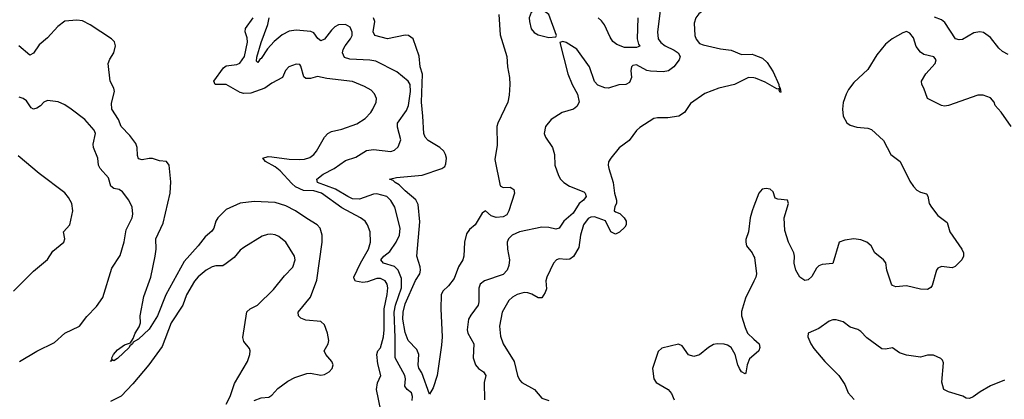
# Model space of a CAD drawing. Header units: inches. Extents: x 1384664 to 1536621, y 460766 to 646467.
# Tile 289 of 488: x 1475812 to 1481428, y 561373 to 563540. Entities that reach past the tile are written whole.
import ezdxf

# ---------------------------------------------------------------- set-up
doc = ezdxf.new("R2010")
doc.units = ezdxf.units.IN
doc.header["$MEASUREMENT"] = 0
doc.layers.add('B4576', color=7, linetype='Continuous')
doc.layers.add('B4586', color=7, linetype='Continuous')

msp = doc.modelspace()

# ---------------------------------------------------------------- linework, layer by layer
at = {"layer": 'B4576', "color": 5}
for points, elevation in [([(1480000, 563660.4), (1479886.2, 563673.8), (1479830, 563671.2), (1479810, 563659.9), (1479763.1, 563616.9), (1479709.2, 563590.8), (1479686.6, 563573.4), (1479668.1, 563550), (1479659, 563521), (1479663.2, 563450), (1479670, 563428.7), (1479690, 563404.5), (1479710, 563396), (1479810, 563372.8), (1479870, 563365.4), (1479930, 563341.4), (1479990, 563343.5), (1480000, 563339.5)], 680), ([(1479464.7, 563590), (1479449.4, 563470), (1479454.5, 563430), (1479469.3, 563410), (1479493.6, 563390), (1479546.1, 563366.1), (1479568.6, 563350), (1479579.8, 563330), (1479574, 563310), (1479542.8, 563270), (1479512.2, 563247.8), (1479483.2, 563243.2), (1479410, 563245.5), (1479389.9, 563249.9), (1479330, 563281.4), (1479310, 563277.6), (1479302.4, 563270), (1479298.8, 563250), (1479302, 563210), (1479290, 563181.1), (1479270, 563169.7), (1479230, 563168.6), (1479170, 563149.7), (1479150, 563151.3), (1479110, 563167), (1479090, 563186.6), (1479062.7, 563270), (1478990, 563372), (1478930, 563409), (1478910, 563415.3), (1478894, 563410), (1478938, 563230), (1478962.6, 563170), (1478994.3, 563114.3), (1479003.1, 563070), (1478990, 563043.7), (1478970.3, 563029.7), (1478907.3, 563010), (1478843.8, 562970), (1478812.2, 562930), (1478803.1, 562890), (1478810.4, 562870), (1478852, 562810), (1478862.3, 562770), (1478863.6, 562710), (1478885.3, 562650), (1478896.9, 562630), (1478915.6, 562610), (1478947.6, 562590), (1479030, 562556.6), (1479037, 562550), (1479043, 562530), (1479028.2, 562510), (1479003, 562490), (1478970, 562436.1), (1478916.6, 562390), (1478889.3, 562350.7), (1478870, 562345), (1478830, 562354.6), (1478790, 562356.6), (1478663, 562330), (1478621.3, 562310), (1478601.1, 562290), (1478592.9, 562270), (1478593.8, 562230), (1478606.9, 562170), (1478602.8, 562137.2), (1478591.8, 562110), (1478570, 562086.4), (1478462.8, 562050), (1478438.4, 562030), (1478431.7, 562008.3), (1478431.2, 561930), (1478426.5, 561910), (1478385.4, 561854.6), (1478372.9, 561830), (1478363.6, 561770), (1478369, 561750), (1478401.8, 561690), (1478399.2, 561610), (1478411.1, 561571.1), (1478429.4, 561549.4), (1478457.6, 561530), (1478471.4, 561510), (1478460.8, 561470), (1478463.5, 561370)], 660), ([(1477150, 561367.3), (1477190, 561381.6), (1477234.1, 561385.9), (1477250, 561396.5), (1477284.3, 561435.7), (1477342.4, 561477.6), (1477381.7, 561498.3), (1477450, 561520.7), (1477470, 561522.8), (1477530, 561511.2), (1477550, 561514.2), (1477577.7, 561530), (1477594.2, 561550), (1477599.3, 561570), (1477592.2, 561590), (1477558.4, 561630), (1477548.6, 561650), (1477570.9, 561690), (1477575.3, 561710), (1477567.7, 561750), (1477550, 561798.7), (1477530, 561817.6), (1477444.8, 561824.8), (1477415.7, 561835.7), (1477401.7, 561850), (1477401, 561870), (1477470, 561956), (1477507.3, 562052.7), (1477536.5, 562270), (1477537.5, 562310), (1477526.5, 562350), (1477508.7, 562370), (1477450, 562404.5), (1477385.8, 562450), (1477330, 562477.5), (1477270, 562496.3), (1477150, 562501.4), (1477070, 562493.1), (1476990, 562456.8), (1476942.8, 562410), (1476930.2, 562390), (1476918.8, 562350), (1476907.7, 562332.3), (1476870, 562301.4), (1476830.8, 562249.2), (1476750, 562159.8), (1476646.5, 561970), (1476597.7, 561850), (1476550, 561774.6), (1476490, 561716.4), (1476460.3, 561699.7), (1476455.8, 561690), (1476440.5, 561679.5), (1476437.4, 561670), (1476370, 561606.2), (1476350, 561593), (1476342.8, 561597.2), (1476330, 561589.3), (1476338.9, 561601.1), (1476337.2, 561610), (1476346.3, 561630), (1476370, 561656.2), (1476410, 561684.9), (1476443.9, 561696.1), (1476459.8, 561720.2), (1476469.9, 561750.1), (1476493.7, 561786.3), (1476501.8, 561810), (1476499.8, 561850), (1476519.6, 561960.4), (1476559.6, 562070), (1476585, 562190), (1476590.5, 562230), (1476589, 562290), (1476630, 562378.4), (1476670.4, 562550), (1476673.9, 562613.9), (1476665.4, 562710), (1476649.8, 562729.8), (1476610, 562734.7), (1476570, 562748.2), (1476550, 562748.6), (1476510, 562740.3), (1476490, 562745.4), (1476484.2, 562764.2), (1476482.4, 562810), (1476473.8, 562833.8), (1476439.9, 562879.9), (1476391.5, 562930), (1476375.8, 562970), (1476338.5, 563030), (1476335.8, 563064.2), (1476353.6, 563130), (1476349.4, 563150), (1476328.6, 563188.6), (1476317.6, 563290), (1476326.3, 563313.7), (1476350, 563350.8), (1476358.3, 563390), (1476352.7, 563412.7), (1476335.1, 563430), (1476213.6, 563510), (1476170, 563533.1), (1476137.3, 563537.3), (1476070, 563531.6), (1476030, 563500.6), (1475970, 563436.5), (1475923.8, 563396.2), (1475890, 563348.4), (1475870, 563337.7), (1475807.3, 563390)], 720), ([(1477871.4, 561310), (1477847, 561430), (1477853.2, 561466.8), (1477871.6, 561510), (1477855.6, 561575.6), (1477848.6, 561630), (1477855.8, 561650), (1477870, 561666.7), (1477887.4, 561730), (1477892, 561770), (1477891.2, 561890), (1477908.9, 561971.1), (1477911.2, 562010), (1477907.6, 562030), (1477896.9, 562050), (1477870, 562063.4), (1477850, 562063.7), (1477796.5, 562043.5), (1477770, 562039.7), (1477728.4, 562048.4), (1477720.4, 562060.4), (1477717.3, 562070), (1477756.1, 562150), (1477802.2, 562230), (1477813.3, 562270), (1477810.7, 562330), (1477796.5, 562370), (1477782.2, 562390), (1477756, 562410), (1477650, 562466.5), (1477533.2, 562550), (1477490, 562563.9), (1477430, 562565.1), (1477386.2, 562586.2), (1477364.2, 562604.2), (1477297.3, 562677.3), (1477270, 562699.9), (1477214.7, 562730), (1477199.6, 562750), (1477230, 562758.7), (1477250, 562758.1), (1477350, 562743.8), (1477410, 562741.9), (1477436.2, 562743.8), (1477466.4, 562753.6), (1477489, 562770), (1477505.2, 562790), (1477549.9, 562870.1), (1477570, 562890.2), (1477590, 562901.6), (1477650, 562915.3), (1477735, 562945), (1477783.5, 562976.5), (1477814.8, 563010), (1477827, 563030), (1477845.6, 563070), (1477847.6, 563090), (1477836.8, 563116.8), (1477817, 563137), (1477778.8, 563158.8), (1477710, 563187.1), (1477564.5, 563204.5), (1477510, 563215.5), (1477470, 563204.6), (1477444.5, 563204.5), (1477433.1, 563213.1), (1477415.4, 563275.4), (1477410, 563283.6), (1477390, 563286.6), (1477347.7, 563270), (1477327.7, 563250), (1477310.7, 563210), (1477250, 563177.1), (1477210.6, 563149.4), (1477130, 563120.2), (1477090, 563118.4), (1477070, 563124.1), (1476990, 563169.9), (1476926.9, 563170), (1476919.6, 563190), (1476974.6, 563265.4), (1476990, 563277.5), (1477050, 563284.1), (1477068.6, 563291.4), (1477094, 563330), (1477111.6, 563411.6), (1477110, 563436.2), (1477098.1, 563470), (1477099.5, 563490), (1477144.6, 563550)], 680), ([(1478050, 561366.9), (1478053.5, 561390), (1478046.8, 561410), (1478022.5, 561430), (1478009, 561449), (1478012.2, 561490), (1478008.1, 561510), (1477954.5, 561610), (1477954.7, 561725.3), (1477948, 561870), (1477955.2, 561910), (1477990.2, 562010), (1477990, 562062.4), (1477970, 562109.8), (1477950.8, 562130.8), (1477886.9, 562150), (1477872.4, 562170), (1477889.2, 562190), (1477922.9, 562217.1), (1477960.2, 562270), (1477979, 562310), (1477982.3, 562350), (1477952.8, 562470), (1477930, 562508.7), (1477906, 562530), (1477850, 562545.8), (1477830, 562543.8), (1477750, 562515.8), (1477710, 562518), (1477682.9, 562530), (1477613.3, 562573.3), (1477510.8, 562610), (1477506.3, 562630), (1477542.6, 562657.4), (1477605.7, 562690), (1477670, 562736.5), (1477730, 562754.5), (1477790, 562793.8), (1477830, 562799.1), (1477930, 562788), (1477950, 562796), (1477970, 562814.8), (1477986, 562854), (1477966.6, 562926.6), (1477968, 562950), (1478018.5, 563021.5), (1478029.4, 563050), (1478041.7, 563130), (1478038.8, 563170), (1478028.5, 563190), (1477963.3, 563243.3), (1477842.8, 563302.8), (1477810, 563309.2), (1477694.7, 563314.7), (1477664.5, 563324.5), (1477654.2, 563350), (1477657.3, 563370), (1477668.7, 563391.3), (1477699.8, 563430), (1477707.9, 563450), (1477708.7, 563468.7), (1477696.5, 563496.5), (1477670, 563511.8), (1477630.3, 563509.7), (1477610, 563498.7), (1477590, 563481), (1477550, 563428.7), (1477530, 563419.7), (1477513.2, 563433.2), (1477490, 563464.7), (1477472.6, 563472.6), (1477390, 563481), (1477350, 563474.7), (1477310, 563453.2), (1477264.3, 563415.7), (1477226.2, 563373.8), (1477190, 563318), (1477184, 563316), (1477170, 563295.6), (1477163.7, 563303.7), (1477165.2, 563325.2), (1477189.9, 563410.1), (1477228.2, 563511.8), (1477235.3, 563550)], 660), ([(1478544.5, 563570), (1478552.7, 563452.7), (1478590.2, 563330), (1478595.2, 563270), (1478606.5, 563210), (1478607.4, 563170), (1478604.7, 563110), (1478596.9, 563070), (1478539.3, 562950), (1478534.3, 562930), (1478535.7, 562824.3), (1478522.8, 562742.8), (1478552, 562592), (1478570, 562582.5), (1478610, 562583.5), (1478619, 562579), (1478630.1, 562570.1), (1478634.3, 562550), (1478601.6, 562450), (1478590, 562426.6), (1478570, 562415), (1478530, 562410.8), (1478500.9, 562420.9), (1478470, 562449.7), (1478450, 562436), (1478410.2, 562370), (1478377.7, 562342.3), (1478361.5, 562318.5), (1478349.5, 562270), (1478346.4, 562190), (1478339.2, 562170), (1478315.9, 562130), (1478290, 562063.6), (1478258, 562022), (1478225.5, 561990), (1478216.9, 561970), (1478214.4, 561890), (1478221.7, 561730), (1478217.6, 561682.4), (1478193.6, 561510), (1478170, 561439), (1478150, 561402), (1478105.1, 561525.1), (1478089.7, 561550.3), (1478085.4, 561570), (1478089.7, 561630), (1478077.3, 561657.3), (1478027.3, 561710), (1478010, 561755.6), (1477998.1, 561830), (1477999, 561870), (1478010, 561919.2), (1478069.3, 562050.7), (1478093.7, 562090), (1478098.9, 562110), (1478097.3, 562130), (1478077.2, 562190), (1478093.8, 562386.2), (1478085.9, 562485.9), (1478072.1, 562512.1), (1478010, 562563.1), (1477976.9, 562596.9), (1477953.3, 562610), (1477942, 562622), (1477921.2, 562630), (1477961.6, 562638.4), (1478107.7, 562652.3), (1478220.9, 562690), (1478237.2, 562702.8), (1478243.6, 562716.4), (1478246, 562750), (1478241.8, 562770), (1478230.6, 562790), (1478208.6, 562810), (1478141.8, 562850), (1478125.4, 562870), (1478117, 562890), (1478112.4, 562990), (1478103.1, 563070), (1478108.8, 563228.8), (1478096.7, 563270), (1478090, 563331.6), (1478056.8, 563430), (1478030, 563448.8), (1478010, 563451.7), (1477910, 563429.9), (1477837.6, 563450), (1477828.6, 563470), (1477838, 563530), (1477831, 563551)], 640), ([(1479337.3, 563550), (1479334.6, 563430), (1479341.2, 563401.2), (1479350, 563389.5), (1479330, 563381.4), (1479261.9, 563381.9), (1479218.7, 563398.7), (1479195.5, 563415.5), (1479179.6, 563439.6), (1479147, 563510), (1479130, 563533.6), (1479111.2, 563551.2)], 640), ([(1480000, 563207.7), (1479970, 563209.9), (1479890, 563170.8), (1479799.1, 563150), (1479720.8, 563119.2), (1479638.8, 563061.2), (1479604, 563010), (1479571, 562990), (1479510, 562979.7), (1479450, 562980.3), (1479430, 562976.1), (1479350, 562924.2), (1479330, 562906.6), (1479288.6, 562851.4), (1479232.1, 562807.9), (1479183.7, 562750), (1479171.5, 562728.5), (1479169, 562710), (1479172.6, 562690), (1479196.5, 562610), (1479205, 562550), (1479216.5, 562510), (1479216.5, 562490), (1479206.9, 562473.1), (1479202.2, 562450), (1479210, 562442.5), (1479234.7, 562434.7), (1479260.8, 562410), (1479271.5, 562390), (1479270.9, 562370), (1479263.3, 562356.7), (1479232.9, 562327.1), (1479210, 562316.7), (1479184.6, 562330), (1479152.7, 562392.7), (1479090, 562414.8), (1479070, 562413.3), (1479055.5, 562404.5), (1479028.8, 562370), (1479010.1, 562310), (1479000.7, 562239.3), (1478971, 562189), (1478950, 562174), (1478930, 562170.6), (1478890, 562175), (1478874, 562170), (1478856.5, 562150), (1478818.4, 562070), (1478812.9, 562050), (1478816.2, 562003.8), (1478810, 561983.6), (1478790, 561953.3), (1478770, 561953.3), (1478734.2, 561974.2), (1478710, 561982), (1478690, 561983.2), (1478650, 561972.3), (1478623, 561957), (1478602.9, 561937.1), (1478563.6, 561870), (1478548.4, 561790), (1478554.2, 561734.2), (1478569.5, 561689.5), (1478631.9, 561590), (1478651.3, 561510), (1478663.9, 561483.9), (1478677.1, 561470), (1478748.6, 561428.6), (1478790, 561379.6), (1478830, 561365.8)], 680), ([(1475811.2, 561590), (1475910, 561648.1), (1476010, 561697.8), (1476070, 561750.3), (1476154, 561790), (1476194.7, 561845.3), (1476250, 561903), (1476286.3, 561953.7), (1476338.4, 562121.6), (1476385.4, 562194.6), (1476408.7, 562271.3), (1476419.4, 562340.6), (1476454, 562410), (1476458, 562430), (1476454.5, 562470), (1476435.1, 562510), (1476398, 562558), (1476379.3, 562570), (1476350, 562576.4), (1476332.6, 562590), (1476317.8, 562637.8), (1476270.9, 562690), (1476261.7, 562710), (1476258.7, 562750), (1476232.6, 562810), (1476231.6, 562830), (1476243.7, 562890), (1476236.2, 562910), (1476184, 562970), (1476105.7, 563030), (1476070, 563053.2), (1476031.1, 563071.1), (1475970, 563079.7), (1475950.6, 563070), (1475931.3, 563048.7), (1475910, 563034.7), (1475890, 563029.7), (1475877.4, 563037.4), (1475850, 563077), (1475831, 563091), (1475810, 563098.7)], 740), ([(1475776.9, 561990), (1475890, 562104.9), (1475970, 562171.3), (1476002, 562218), (1476064.2, 562270), (1476069.7, 562290), (1476062, 562330), (1476098.4, 562370), (1476115.6, 562450), (1476109.6, 562490), (1476090, 562526), (1476070, 562551.5), (1475922.4, 562662.4), (1475803.5, 562763.5)], 760), ([(1480000, 562475.2), (1479990.5, 562449.5), (1479979.1, 562410), (1479968.4, 562330), (1479954.7, 562285.3), (1479953.4, 562270), (1479958.7, 562250), (1479990.3, 562210), (1480000, 562189)], 720), ([(1476990, 561346), (1477013.6, 561390), (1477036.6, 561463.4), (1477112.4, 561590), (1477124.2, 561630), (1477127.3, 561650), (1477122.7, 561662.7), (1477090, 561702.7), (1477085.7, 561725.7), (1477107.4, 561872.6), (1477126, 561890), (1477169.4, 561910), (1477259.7, 562000.3), (1477322.7, 562077.3), (1477370, 562126.8), (1477383.7, 562170), (1477379.3, 562190), (1477330.9, 562270), (1477290, 562303.5), (1477270, 562312.1), (1477245, 562315), (1477225.8, 562314.2), (1477196.1, 562303.9), (1477090, 562240.7), (1477070, 562224.5), (1477036.3, 562183.7), (1476990, 562148.3), (1476970, 562135.8), (1476930, 562135.1), (1476910, 562129.8), (1476875.3, 562110), (1476830, 562073.1), (1476810, 562048.3), (1476762.7, 561970), (1476743.2, 561910), (1476675.2, 561810), (1476624.9, 561675.1), (1476549.5, 561570.5), (1476457.7, 561462.3), (1476390, 561391.8), (1476330, 561360.5)], 740), ([(1480000, 562047.2), (1479951.4, 561950), (1479930, 561875.3), (1479930.2, 561849.8), (1479950, 561782.6), (1479964.4, 561750), (1480000, 561717.6)], 720), ([(1480000, 561626), (1479975, 561605), (1479961.6, 561570), (1479954.9, 561525.1), (1479950, 561518), (1479930, 561531.2), (1479917.8, 561550), (1479908.2, 561570), (1479893.1, 561630), (1479870, 561669), (1479850, 561683), (1479830, 561688.7), (1479790, 561690.8), (1479770, 561687.1), (1479740.5, 561670), (1479690, 561626.9), (1479657.6, 561617.6), (1479626.8, 561626.8), (1479590, 561678.4), (1479570, 561687.8), (1479475.3, 561664.7), (1479453.8, 561646.2), (1479422, 561550), (1479429, 561490), (1479442, 561470), (1479510.2, 561430), (1479530, 561407.4), (1479545.6, 561370)], 720)]:
    msp.add_lwpolyline(points, dxfattribs=dict(at, elevation=elevation))
at = {"layer": 'B4576', "color": 5, "elevation": 660}
msp.add_lwpolyline([(1478770, 563596.8), (1478750, 563594), (1478730, 563581.3), (1478718.2, 563550), (1478719.7, 563530), (1478730, 563487.3), (1478746.4, 563466.4), (1478770, 563453), (1478830, 563439.1), (1478870, 563442), (1478873.2, 563450), (1478829.6, 563570), (1478800.9, 563590)], close=True, dxfattribs=at)
at = {"layer": 'B4586', "color": 5}
for points, elevation in [([(1481450, 563341), (1481418.9, 563358.9), (1481397.9, 563377.9), (1481350, 563438), (1481310, 563465.9), (1481289.6, 563470.4), (1481254.9, 563465.1), (1481190, 563426.8), (1481170, 563424.1), (1481150.4, 563430.4), (1481090, 563523.7), (1481070, 563538.7), (1481030, 563554.3)], 680), ([(1481466.6, 562930), (1481410, 563012.2), (1481376.5, 563050), (1481370, 563069.4), (1481350, 563094.2), (1481308, 563110), (1481278, 563110), (1481110, 563049.8), (1481086.9, 563046.9), (1481069.8, 563049.8), (1480990, 563089.5), (1480970, 563149), (1480958.4, 563170), (1480956.9, 563190), (1480981.4, 563230), (1481034.3, 563290), (1481039.9, 563310), (1481027.2, 563327.2), (1480970, 563341.1), (1480950, 563354), (1480926, 563386), (1480910, 563436.3), (1480890, 563462.3), (1480870, 563471.8), (1480850, 563465.7), (1480788.4, 563430), (1480750, 563399.5), (1480701.2, 563338.8), (1480650, 563256.1), (1480570, 563181.7), (1480539.3, 563140.7), (1480525.5, 563114.5), (1480510, 563066.6), (1480505.4, 563030), (1480510.1, 562990.1), (1480530, 562950.4), (1480550, 562937.4), (1480587, 562927), (1480650, 562921.8), (1480670, 562913.7), (1480739.5, 562850), (1480780.9, 562770), (1480834.9, 562730), (1480890, 562618.8), (1480910, 562587.3), (1480930, 562567.7), (1480950, 562556.3), (1480985.2, 562545.2), (1480992, 562532), (1480999.6, 562490), (1481012.9, 562470), (1481050, 562423.2), (1481102.2, 562382.2), (1481117.1, 562330), (1481185.3, 562230), (1481195.6, 562210), (1481196, 562190), (1481186.7, 562170), (1481148.9, 562131.1), (1481130, 562123.6), (1481070, 562131.1), (1481050, 562122), (1481042, 562110), (1481016.1, 562023.9), (1481008.8, 562011.2), (1480990, 561999.6), (1480950, 562001.7), (1480870, 562020.5), (1480810, 562015.1), (1480790, 562022.9), (1480784.2, 562030), (1480758.5, 562110), (1480752.1, 562152.1), (1480738.9, 562170), (1480689.7, 562209.7), (1480669.7, 562250), (1480644.2, 562270), (1480610, 562284), (1480570, 562288.9), (1480518, 562282), (1480486, 562270), (1480451.1, 562148.9), (1480390, 562142.9), (1480370, 562134.5), (1480357.7, 562122.3), (1480330, 562074.5), (1480310, 562056.2), (1480290, 562051.8), (1480262, 562070), (1480239.6, 562110), (1480229.8, 562149.8), (1480231.1, 562190), (1480226.9, 562210), (1480198.3, 562270), (1480176.6, 562336.6), (1480173.3, 562410), (1480197.4, 562490), (1480192, 562510), (1480136.3, 562516.3), (1480122, 562522), (1480110, 562558), (1480093.6, 562573.6), (1480070, 562576.8), (1480047.7, 562572.3), (1480027.7, 562550), (1480000, 562475.2)], 720), ([(1480000, 563339.5), (1480050, 563319.7), (1480075.3, 563295.3), (1480110, 563242.4), (1480141.6, 563170), (1480141.6, 563161.6), (1480150.3, 563149.7), (1480153.4, 563126.6), (1480150, 563124.5), (1480143.7, 563136.3), (1480148.7, 563148.7), (1480137.1, 563142.9), (1480130, 563145.4), (1480064.3, 563184.3), (1480010, 563207), (1480000, 563207.7)], 680), ([(1480000, 562189), (1480002.8, 562182.8), (1480015.3, 562090), (1480011.4, 562070), (1480000, 562047.2)], 720), ([(1481430, 561482), (1481350, 561449.6), (1481290, 561415.6), (1481250, 561387), (1481230, 561378), (1481210, 561380.9), (1481191.3, 561391.3), (1481110, 561416.3), (1481083.6, 561430), (1481072, 561472), (1481082.4, 561582.4), (1481076.6, 561596.6), (1481066.3, 561606.3), (1481024.9, 561624.9), (1480990, 561624.7), (1480950, 561614), (1480870, 561625.4), (1480830, 561638.5), (1480790, 561666.4), (1480750, 561659.2), (1480730, 561660.6), (1480644.3, 561724.3), (1480610, 561760.4), (1480592.2, 561772.2), (1480550, 561786), (1480510, 561815.8), (1480470, 561826.2), (1480450, 561826.2), (1480430, 561819.7), (1480370, 561777.2), (1480308.6, 561751.4), (1480308, 561730), (1480324.9, 561690), (1480342.6, 561662.6), (1480404.9, 561590), (1480485.3, 561510), (1480517.9, 561457.9), (1480538.5, 561410), (1480572.1, 561372.1)], 740), ([(1480000, 561717.6), (1480030, 561690.2), (1480034.8, 561670), (1480028.4, 561650), (1480000, 561626)], 720)]:
    msp.add_lwpolyline(points, dxfattribs=dict(at, elevation=elevation))

doc.saveas('drawing.dxf')
